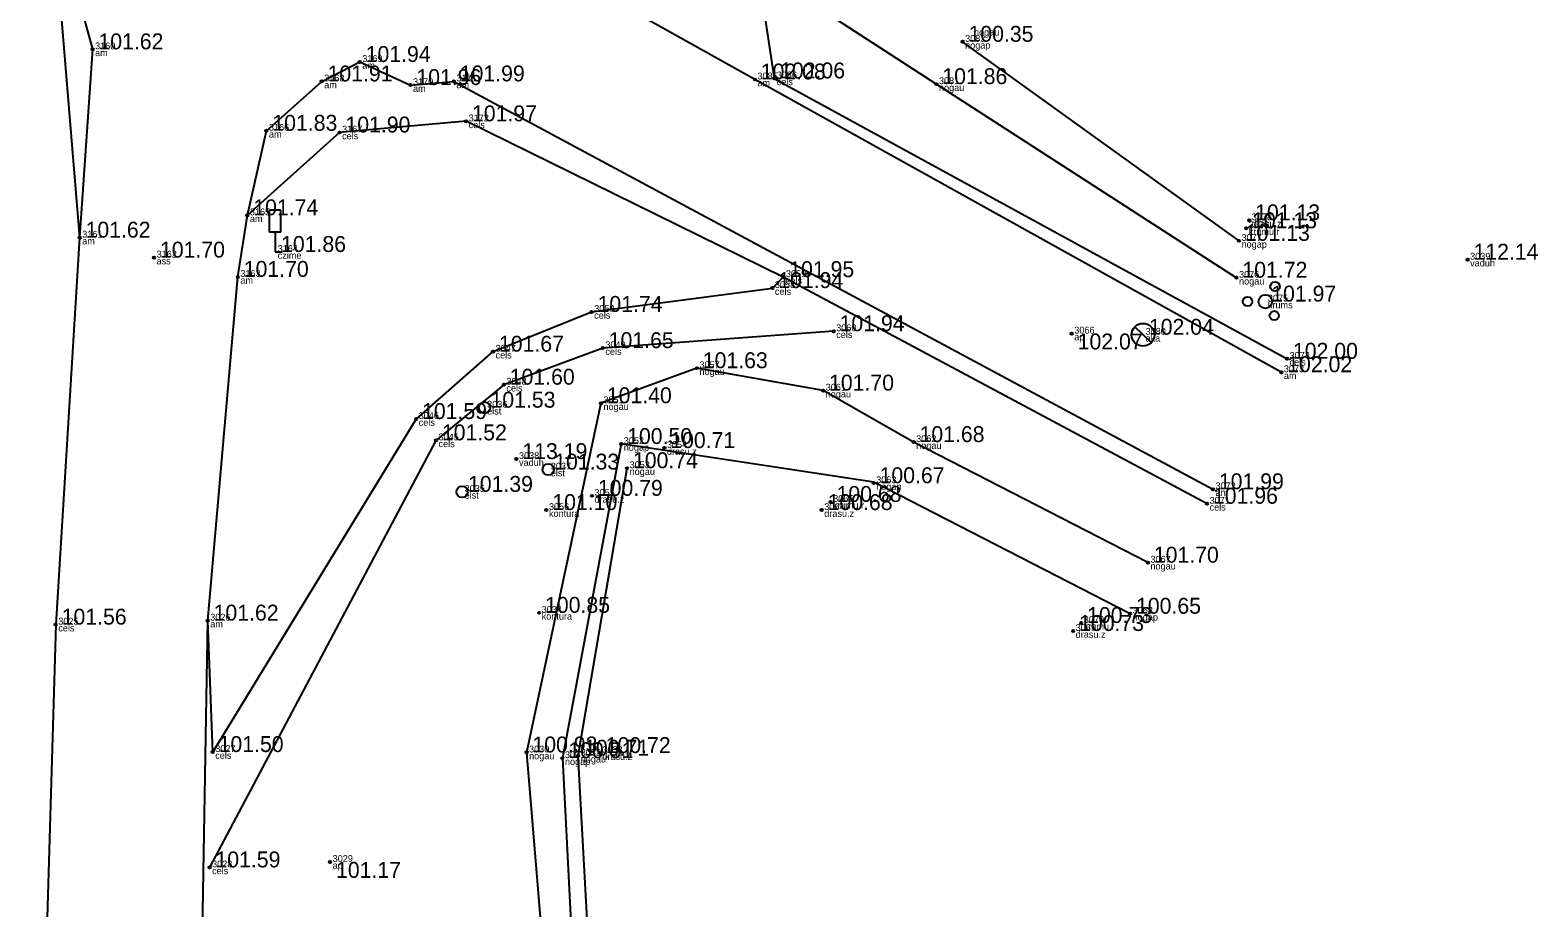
# Model space of a CAD drawing. Extents: x 614911 to 615803, y 262110 to 264311.
# Drawn here: x 615624.8 to 615691.3, y 263872.8 to 263911.5 of the extents above; entities that cross this region are included whole.
import ezdxf

# ---------------------------------------------------------------- set-up
doc = ezdxf.new("R2010")
doc.units = 0
for name, color, linetype in [('Level 1', 7, 'Continuous'), ('Level 12', 7, 'Continuous'), ('Level 16', 7, 'Continuous'), ('Level 18', 7, 'Continuous'), ('Level 31', 7, 'Continuous'), ('Level 37', 7, 'Continuous'), ('Level 53', 7, 'Continuous'), ('Level 54', 7, 'Continuous'), ('Level 57', 7, 'Continuous'), ('Level 58', 7, 'Continuous')]:
    doc.layers.add(name, color=color, linetype=linetype)

msp = doc.modelspace()

# ---------------------------------------------------------------- linework, layer by layer
at = {"layer": 'Level 1'}
for centre, radius in [((615679.693, 263900.17), 0.207), ((615678.482, 263899.51), 0.204), ((615679.266, 263899.51), 0.301), ((615679.661, 263898.89), 0.205)]:
    msp.add_circle(centre, radius, dxfattribs=at)
at = {"layer": 'Level 12'}
msp.add_line((615673.516, 263898.396), (615674.234, 263897.7), dxfattribs=at)
msp.add_circle((615673.875, 263898.048), 0.5, dxfattribs=at)
at = {"layer": 'Level 16'}
for p, q in [((615635.881, 263903.541), (615635.381, 263903.541)), ((615635.381, 263902.572), (615635.381, 263903.541)), ((615635.881, 263902.572), (615635.881, 263903.541)), ((615635.881, 263902.572), (615635.381, 263902.572)), ((615635.635, 263902.572), (615635.635, 263901.694)), ((615635.635, 263901.694), (615635.95, 263901.694))]:
    msp.add_line(p, q, dxfattribs=at)
at = {"layer": 'Level 18'}
for centre in [(615644.864, 263894.836), (615647.67, 263892.11), (615643.872, 263891.128)]:
    msp.add_circle(centre, 0.25, dxfattribs=at)
at = {"layer": 'Level 31'}
msp.add_line((615678.106, 263902.184), (615665.926, 263910.952), dxfattribs=at)
for points in [[(615660.098, 263915.791), (615658.352, 263913.254), (615664.773, 263909.086), (615677.996, 263900.56)], [(615674.092, 263888.009), (615663.769, 263893.32), (615659.781, 263895.588), (615654.218, 263896.575), (615649.989, 263895.032), (615646.712, 263879.649)], [(615673.307, 263885.76), (615662.008, 263891.56), (615650.884, 263893.236), (615648.293, 263879.398), (615649.077, 263864.12), (615649.41, 263848.833), (615650.059, 263834.515)], [(615651.477, 263833.506), (615650.721, 263848.757), (615649.83, 263864.28), (615648.988, 263879.507), (615651.141, 263892.17)], [(615646.712, 263879.649), (615648.001, 263864.062), (615647.804, 263848.694), (615648.636, 263833.997)]]:
    msp.add_lwpolyline(points, dxfattribs=at)
at = {"layer": 'Level 37'}
for points in [[(615679.97, 263896.398), (615656.772, 263909.292), (615645.962, 263915.344), (615640.907, 263918.389), (615638.105, 263921.472), (615635.532, 263926.063), (615633.264, 263930.679), (615632.042, 263938.695), (615631.566, 263946.615), (615629.518, 263979.123), (615626.081, 264030.1), (615620.246, 264081.541), (615619.215, 264095.372), (615620.245, 264096.475), (615622.383, 264096.938), (615624.444, 264095.361), (615631.917, 264088.483), (615633.918, 264086.774), (615642.182, 264078.442), (615648.763, 264072.267), (615656.466, 264064.293), (615658.546, 264062.514)], [(615599.876, 263919.455), (615604.05, 263925.447), (615607.684, 263927.303), (615608.393, 263927.682), (615609.17, 263927.713), (615613.447, 263925.367), (615619.425, 263922.192), (615624.751, 263919.238), (615626.516, 263914.529), (615627.589, 263910.62), (615627.021, 263902.326), (615625.968, 263885.28), (615625.441, 263867.412), (615625.701, 263849.423), (615625.695, 263830.774), (615625.747, 263806.701), (615625.922, 263785.222), (615626.06, 263773.355), (615626.048, 263762.098), (615626.08, 263750.419), (615624.574, 263747.097), (615620.445, 263741.787), (615617.245, 263740.487), (615614.217, 263740.593)], [(615619.425, 263922.192), (615623.724, 263918.292), (615626.217, 263911.918), (615627.021, 263902.326)], [(615658.546, 263916.833), (615657.086, 263912.927), (615657.624, 263909.34), (615680.222, 263896.991)], [(615632.884, 263879.669), (615632.663, 263885.458), (615633.991, 263900.597), (615634.411, 263903.31), (615635.251, 263907.033), (615637.685, 263909.206), (615639.363, 263910.063), (615641.598, 263909.047), (615643.509, 263909.209), (615676.958, 263891.243)], [(615676.697, 263890.604), (615658.027, 263900.587), (615644.048, 263907.449), (615638.472, 263906.957), (615634.411, 263903.31)], [(615632.884, 263879.669), (615641.848, 263894.336), (615645.236, 263897.303), (615649.581, 263899.054), (615657.544, 263900.105), (615658.027, 263900.587)], [(615660.246, 263898.204), (615650.074, 263897.459), (615645.712, 263895.849), (615642.722, 263893.397), (615632.744, 263874.587)], [(615633.017, 263781.192), (615632.562, 263806.29), (615632.287, 263829.055), (615632.264, 263849.326), (615632.338, 263865.829), (615632.663, 263885.458)]]:
    msp.add_lwpolyline(points, dxfattribs=at)
at = {"layer": 'Level 57'}
for centre in [(615665.926, 263910.952), (615627.589, 263910.62), (615639.363, 263910.063), (615637.685, 263909.206), (615641.598, 263909.047), (615643.509, 263909.209), (615656.772, 263909.292), (615657.624, 263909.34), (615664.773, 263909.086), (615635.251, 263907.033), (615638.472, 263906.957), (615644.048, 263907.449), (615634.411, 263903.31), (615678.556, 263903.091), (615627.021, 263902.326), (615678.422, 263902.74), (615678.106, 263902.184), (615630.3, 263901.446), (615688.178, 263901.356), (615633.991, 263900.597), (615658.027, 263900.587), (615677.996, 263900.56), (615657.544, 263900.105), (615649.581, 263899.054), (615660.246, 263898.204), (615670.736, 263898.101), (615645.236, 263897.303), (615650.074, 263897.459), (615680.222, 263896.991), (615654.218, 263896.575), (615679.97, 263896.398), (615645.712, 263895.849), (615649.989, 263895.032), (615659.781, 263895.588), (615641.848, 263894.336), (615642.722, 263893.397), (615650.884, 263893.236), (615652.784, 263893.058), (615663.769, 263893.32), (615646.268, 263892.572), (615651.141, 263892.17), (615662.008, 263891.51), (615676.958, 263891.243), (615647.588, 263890.327), (615649.593, 263890.952), (615659.718, 263890.326), (615660.112, 263890.685), (615676.697, 263890.604), (615674.092, 263888.009), (615647.267, 263885.799), (615673.307, 263885.76), (615625.968, 263885.28), (615632.663, 263885.458), (615671.152, 263885.352), (615670.798, 263885), (615632.884, 263879.669), (615646.712, 263879.649), (615648.293, 263879.398), (615648.988, 263879.507), (615649.941, 263879.623), (615632.744, 263874.587), (615638.057, 263874.826)]:
    msp.add_circle(centre, 0.05, dxfattribs=at)
at = {"layer": 'Level 58'}
for centre in [(615665.926, 263910.952), (615627.589, 263910.62), (615639.363, 263910.063), (615637.685, 263909.206), (615641.598, 263909.047), (615643.509, 263909.209), (615656.772, 263909.292), (615657.624, 263909.34), (615664.773, 263909.086), (615635.251, 263907.033), (615638.472, 263906.957), (615644.048, 263907.449), (615634.411, 263903.31), (615678.556, 263903.091), (615627.021, 263902.326), (615678.422, 263902.74), (615678.106, 263902.184), (615630.3, 263901.446), (615688.178, 263901.356), (615633.991, 263900.597), (615658.027, 263900.587), (615677.996, 263900.56), (615657.544, 263900.105), (615649.581, 263899.054), (615660.246, 263898.204), (615670.736, 263898.101), (615645.236, 263897.303), (615650.074, 263897.459), (615680.222, 263896.991), (615654.218, 263896.575), (615679.97, 263896.398), (615645.712, 263895.849), (615649.989, 263895.032), (615659.781, 263895.588), (615641.848, 263894.336), (615642.722, 263893.397), (615650.884, 263893.236), (615652.784, 263893.058), (615663.769, 263893.32), (615646.268, 263892.572), (615651.141, 263892.17), (615662.008, 263891.51), (615676.958, 263891.243), (615647.588, 263890.327), (615649.593, 263890.952), (615659.718, 263890.326), (615660.112, 263890.685), (615676.697, 263890.604), (615674.092, 263888.009), (615647.267, 263885.799), (615673.307, 263885.76), (615625.968, 263885.28), (615632.663, 263885.458), (615671.152, 263885.352), (615670.798, 263885), (615632.884, 263879.669), (615646.712, 263879.649), (615648.293, 263879.398), (615648.988, 263879.507), (615649.941, 263879.623), (615632.744, 263874.587), (615638.057, 263874.826)]:
    msp.add_circle(centre, 0.05, dxfattribs=at)

# ---------------------------------------------------------------- texts
at = {"layer": 'Level 53'}
for s, p in [(' nogau', (615666.317, 263911.224)), (' am', (615627.589, 263910.32)), (' nogap', (615665.926, 263910.652)), (' am', (615639.363, 263909.763)), (' am', (615637.685, 263908.906)), (' am', (615641.598, 263908.747)), (' am', (615643.509, 263908.909)), (' am', (615656.772, 263908.992)), (' cels', (615657.624, 263909.04)), (' nogau', (615664.773, 263908.786)), (' cels', (615644.048, 263907.149)), (' am', (615635.251, 263906.733)), (' cels', (615638.472, 263906.657)), (' am', (615634.411, 263903.01)), (' drasu.z', (615678.556, 263902.791)), (' krumu.r', (615678.422, 263902.44)), (' am', (615627.021, 263902.026)), (' czime', (615635.635, 263901.394)), (' nogap', (615678.106, 263901.884)), (' ass', (615630.3, 263901.146)), (' vaduh', (615688.178, 263901.056)), (' am', (615633.991, 263900.297)), (' cels', (615658.027, 263900.287)), (' nogau', (615677.996, 263900.26)), (' cels', (615657.544, 263899.805)), (' cels', (615649.581, 263898.754)), (' krums', (615679.266, 263899.21)), (' cels', (615660.246, 263897.904)), (' ap', (615670.736, 263897.801)), (' aka', (615673.875, 263897.748)), (' cels', (615645.236, 263897.003)), (' cels', (615650.074, 263897.159)), (' nogau', (615654.218, 263896.275)), (' cels', (615680.222, 263896.691)), (' cels', (615645.712, 263895.549)), (' am', (615679.97, 263896.098)), (' nogau', (615659.781, 263895.288)), (' elst', (615644.864, 263894.536)), (' nogau', (615649.989, 263894.732)), (' cels', (615641.848, 263894.036)), (' cels', (615642.722, 263893.097)), (' nogap', (615650.884, 263892.936)), (' drasu.z', (615652.784, 263892.758)), (' nogau', (615663.769, 263893.02)), (' vaduh', (615646.268, 263892.272)), (' elst', (615647.67, 263891.81)), (' nogau', (615651.141, 263891.87)), (' elst', (615643.872, 263890.828)), (' nogap', (615662.008, 263891.21)), (' am', (615676.958, 263890.943)), (' drasu.z', (615649.593, 263890.652)), (' krumu.r', (615660.112, 263890.385)), (' cels', (615676.697, 263890.304)), (' kontura', (615647.588, 263890.027)), (' drasu.z', (615659.718, 263890.026)), (' nogau', (615674.092, 263887.709)), (' kontura', (615647.267, 263885.499)), (' cels', (615625.968, 263884.98)), (' am', (615632.663, 263885.158)), (' krumu.r', (615671.152, 263885.052)), (' nogap', (615673.307, 263885.46)), (' drasu.z', (615670.798, 263884.7)), (' cels', (615632.884, 263879.369)), (' nogau', (615646.712, 263879.349)), (' nogap', (615648.293, 263879.098)), (' nogau', (615648.988, 263879.207)), (' drasu.z', (615649.941, 263879.323)), (' cels', (615632.744, 263874.287)), (' ap', (615638.057, 263874.526))]:
    msp.add_text(s, height=0.3, dxfattribs=at).set_placement(p)
at = {"layer": 'Level 54'}
for s, p in [(' 3082', (615665.926, 263910.952)), (' 3160', (615627.589, 263910.62)), (' 3169', (615639.363, 263910.063)), (' 3086', (615657.624, 263909.34)), (' 3168', (615637.685, 263909.206)), (' 3170', (615641.598, 263909.047)), (' 3171', (615643.509, 263909.209)), (' 3085', (615656.772, 263909.292)), (' 3081', (615664.773, 263909.086)), (' 3172', (615644.048, 263907.449)), (' 3166', (615635.251, 263907.033)), (' 3167', (615638.472, 263906.957)), (' 3165', (615634.411, 263903.31)), (' 3079', (615678.422, 263902.74)), (' 3078', (615678.556, 263903.091)), (' 3161', (615627.021, 263902.326)), (' 3077', (615678.106, 263902.184)), (' 3162', (615630.3, 263901.446)), (' 3164', (615635.635, 263901.694)), (' 3039', (615688.178, 263901.356)), (' 3163', (615633.991, 263900.597)), (' 3058', (615657.544, 263900.105)), (' 3059', (615658.027, 263900.587)), (' 3076', (615677.996, 263900.56)), (' 3075', (615679.266, 263899.51)), (' 3050', (615649.581, 263899.054)), (' 3060', (615660.246, 263898.204)), (' 3066', (615670.736, 263898.101)), (' 3080', (615673.875, 263898.048)), (' 3049', (615650.074, 263897.459)), (' 3047', (615645.236, 263897.303)), (' 3074', (615680.222, 263896.991)), (' 3057', (615654.218, 263896.575)), (' 3073', (615679.97, 263896.398)), (' 3048', (615645.712, 263895.849)), (' 3061', (615659.781, 263895.588)), (' 3036', (615644.864, 263894.836)), (' 3051', (615649.989, 263895.032)), (' 3046', (615641.848, 263894.336)), (' 3045', (615642.722, 263893.397)), (' 3052', (615650.884, 263893.236)), (' 3054', (615652.784, 263893.058)), (' 3062', (615663.769, 263893.32)), (' 3038', (615646.268, 263892.572)), (' 3037', (615647.67, 263892.11)), (' 3053', (615651.141, 263892.17)), (' 3063', (615662.008, 263891.51)), (' 3035', (615643.872, 263891.128)), (' 3055', (615649.593, 263890.952)), (' 3072', (615676.958, 263891.243)), (' 3056', (615647.588, 263890.327)), (' 3064', (615659.718, 263890.326)), (' 3065', (615660.112, 263890.685)), (' 3071', (615676.697, 263890.604)), (' 3067', (615674.092, 263888.009)), (' 3026', (615632.663, 263885.458)), (' 3034', (615647.267, 263885.799)), (' 3068', (615673.307, 263885.76)), (' 3025', (615625.968, 263885.28)), (' 3069', (615670.798, 263885)), (' 3070', (615671.152, 263885.352)), (' 3027', (615632.884, 263879.669)), (' 3030', (615646.712, 263879.649)), (' 3032', (615648.988, 263879.507)), (' 3033', (615649.941, 263879.623)), (' 3031', (615648.293, 263879.398)), (' 3029', (615638.057, 263874.826)), (' 3028', (615632.744, 263874.587))]:
    msp.add_text(s, height=0.3, dxfattribs=at).set_placement(p)
at = {"layer": 'Level 58'}
for s, p in [(' 100.35', (615665.926, 263910.952)), (' 101.62', (615627.589, 263910.62)), (' 101.94', (615639.363, 263910.063)), (' 101.91', (615637.685, 263909.206)), (' 101.96', (615641.598, 263909.047)), (' 101.99', (615643.509, 263909.209)), (' 102.08', (615656.772, 263909.292)), (' 102.06', (615657.624, 263909.34)), (' 101.86', (615664.773, 263909.086)), (' 101.83', (615635.251, 263907.033)), (' 101.90', (615638.472, 263906.957)), (' 101.97', (615644.048, 263907.449)), (' 101.74', (615634.411, 263903.31)), (' 101.13', (615678.556, 263903.091)), (' 101.62', (615627.021, 263902.326)), (' 101.13', (615678.422, 263902.74)), (' 101.86', (615635.635, 263901.694)), (' 101.13', (615678.106, 263902.184)), (' 101.70', (615630.3, 263901.446)), (' 112.14', (615688.178, 263901.356)), (' 101.70', (615633.991, 263900.597)), (' 101.95', (615658.027, 263900.587)), (' 101.72', (615677.996, 263900.56)), (' 101.94', (615657.544, 263900.105)), (' 101.74', (615649.581, 263899.054)), (' 101.97', (615679.266, 263899.51)), (' 101.94', (615660.246, 263898.204)), (' 102.04', (615673.875, 263898.048)), (' 101.67', (615645.236, 263897.303)), (' 101.65', (615650.074, 263897.459)), (' 102.07', (615670.736, 263897.401)), (' 102.00', (615680.222, 263896.991)), (' 101.63', (615654.218, 263896.575)), (' 102.02', (615679.97, 263896.398)), (' 101.60', (615645.712, 263895.849)), (' 101.40', (615649.989, 263895.032)), (' 101.70', (615659.781, 263895.588)), (' 101.59', (615641.848, 263894.336)), (' 101.53', (615644.864, 263894.836)), (' 101.52', (615642.722, 263893.397)), (' 100.50', (615650.884, 263893.236)), (' 100.71', (615652.784, 263893.058)), (' 101.68', (615663.769, 263893.32)), (' 113.19', (615646.268, 263892.572)), (' 101.33', (615647.67, 263892.11)), (' 100.74', (615651.141, 263892.17)), (' 101.39', (615643.872, 263891.128)), (' 100.67', (615662.008, 263891.51)), (' 101.99', (615676.958, 263891.243)), (' 101.10', (615647.588, 263890.327)), (' 100.79', (615649.593, 263890.952)), (' 100.68', (615659.718, 263890.326)), (' 100.68', (615660.112, 263890.685)), (' 101.96', (615676.697, 263890.604)), (' 101.70', (615674.092, 263888.009)), (' 100.85', (615647.267, 263885.799)), (' 100.65', (615673.307, 263885.76)), (' 101.56', (615625.968, 263885.28)), (' 101.62', (615632.663, 263885.458)), (' 100.73', (615671.152, 263885.352)), (' 100.73', (615670.798, 263885)), (' 101.50', (615632.884, 263879.669)), (' 100.93', (615646.712, 263879.649)), (' 100.51', (615648.293, 263879.398)), (' 100.71', (615648.988, 263879.507)), (' 100.72', (615649.941, 263879.623)), (' 101.59', (615632.744, 263874.587)), (' 101.17', (615638.057, 263874.126))]:
    msp.add_text(s, height=0.7, dxfattribs=at).set_placement(p)

doc.saveas('drawing.dxf')
